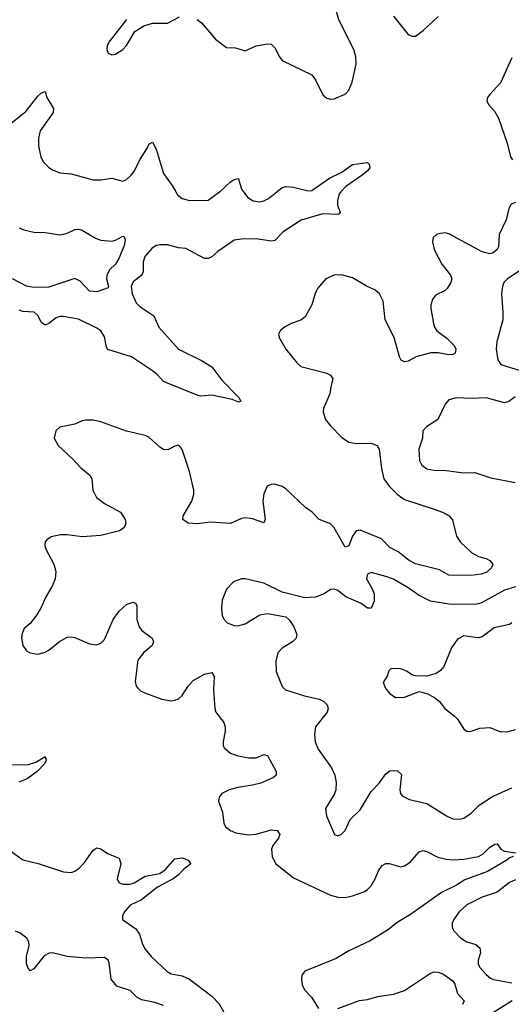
# Model space of a CAD drawing. Header units: inches. Extents: x 1843162 to 1959474, y 907081 to 1016326.
# Tile 681 of 684: x 1952233 to 1954886, y 1005612 to 1010931. Entities that reach past the tile are written whole.
import ezdxf

# ---------------------------------------------------------------- set-up
doc = ezdxf.new("R2010")
doc.units = ezdxf.units.IN
doc.header["$MEASUREMENT"] = 0
doc.layers.add('B9050', color=7, linetype='Continuous')
doc.layers.add('B9051', color=7, linetype='Continuous')

msp = doc.modelspace()

# ---------------------------------------------------------------- linework, layer by layer
at = {"layer": 'B9050', "color": 5}
for points, elevation in [([(1953966.7, 1010000), (1953958, 1009990), (1953948.5, 1009951.5), (1953949, 1009929), (1953963, 1009890), (1953957.4, 1009882.6), (1953950, 1009878.4), (1953870, 1009882.5), (1953753.1, 1009846.9), (1953655.5, 1009784.5), (1953610, 1009737.6), (1953590, 1009733.3), (1953510, 1009747.2), (1953430, 1009744.9), (1953390, 1009738.7), (1953302.4, 1009677.6), (1953270, 1009649.4), (1953250, 1009639.7), (1953230, 1009640.8), (1953130, 1009693.8), (1953090, 1009697.9), (1953030, 1009714.9), (1952990, 1009714.8), (1952970, 1009709.9), (1952945.3, 1009694.7), (1952908.8, 1009651.2), (1952899.7, 1009620.3), (1952900.2, 1009570), (1952892.2, 1009550), (1952844.8, 1009515.2), (1952833.7, 1009490), (1952840.4, 1009450), (1952861.3, 1009401.3), (1952880.6, 1009380.6), (1952956.9, 1009330), (1952984, 1009270), (1953090, 1009150.1), (1953213.7, 1009090), (1953270, 1009055.2), (1953323.1, 1008983.1), (1953414.9, 1008890), (1953426, 1008870), (1953415.6, 1008864.4), (1953379, 1008879), (1953270, 1008902.2), (1953210, 1008896.8), (1953190, 1008902), (1953022.4, 1008970), (1953010, 1008975.7), (1952974.6, 1009014.6), (1952950, 1009034), (1952836.2, 1009110), (1952708.4, 1009148.4), (1952701.5, 1009161.5), (1952690, 1009217.8), (1952670, 1009249.8), (1952650, 1009264.4), (1952550, 1009313.7), (1952467.6, 1009327.6), (1952450, 1009327.7), (1952430, 1009320.3), (1952390, 1009289), (1952370, 1009280.7), (1952350, 1009295.6), (1952330, 1009332.1), (1952310.4, 1009350.4), (1952250, 1009355), (1952230, 1009362.3)], 480), ([(1953076.4, 1010000), (1953085.1, 1009985.1), (1953110, 1009964.9), (1953150, 1009954.2), (1953250, 1009956.2), (1953311.4, 1010000)], 480), ([(1953441.5, 1010000), (1953464.9, 1009970), (1953492.7, 1009952.7), (1953530, 1009947.3), (1953550, 1009951.3), (1953576.2, 1009963.8), (1953620.8, 1010000)], 480), ([(1954910, 1009942.9), (1954885.1, 1009934.9), (1954873.8, 1009910), (1954858.6, 1009850), (1954820.7, 1009770), (1954816.7, 1009703.3), (1954810.9, 1009689.1), (1954789.3, 1009670.7), (1954770, 1009666.1), (1954730, 1009675.8), (1954550, 1009773.7), (1954530, 1009778.3), (1954503.8, 1009776.2), (1954482.8, 1009770), (1954465.4, 1009754.6), (1954460.3, 1009730), (1954470.3, 1009690), (1954512.2, 1009610), (1954559.1, 1009550), (1954564.9, 1009530), (1954560.3, 1009510), (1954541.2, 1009478.8), (1954530, 1009468), (1954476.9, 1009443.1), (1954460.4, 1009419.6), (1954452.8, 1009390), (1954452.8, 1009370), (1954466, 1009290), (1954472, 1009270), (1954484.9, 1009250), (1954539.1, 1009210), (1954578.8, 1009170), (1954587.3, 1009150), (1954582.8, 1009130), (1954570, 1009122), (1954550, 1009119.7), (1954491.4, 1009131.4), (1954451.3, 1009131.3), (1954373, 1009110), (1954330, 1009086.6), (1954310, 1009082.4), (1954292.2, 1009092.2), (1954282.4, 1009110), (1954254.3, 1009214.3), (1954204.9, 1009310), (1954195.5, 1009410), (1954175.7, 1009450), (1954150, 1009471.4), (1954108.2, 1009490), (1954030, 1009535.8), (1953970, 1009553), (1953930, 1009549.7), (1953886, 1009530), (1953840.9, 1009479.1), (1953827.8, 1009452.2), (1953810.2, 1009390), (1953774.2, 1009325.8), (1953750, 1009307.7), (1953699.1, 1009290), (1953663, 1009270), (1953639.3, 1009250), (1953630.4, 1009230), (1953634.4, 1009210), (1953670.3, 1009150), (1953730, 1009074.9), (1953750, 1009056.4), (1953890, 1009020.5), (1953910.8, 1009010), (1953924, 1008990), (1953911.8, 1008948.2), (1953906.7, 1008910), (1953873.6, 1008830), (1953870.2, 1008810), (1953884, 1008770), (1953910, 1008735.8), (1953970, 1008674.6), (1954010, 1008649), (1954050, 1008642), (1954130, 1008643.1), (1954161.6, 1008630), (1954172.9, 1008610), (1954185.8, 1008505.8), (1954198.4, 1008450), (1954226.5, 1008410), (1954270, 1008367), (1954310, 1008338.2), (1954470, 1008286.9), (1954514.8, 1008270), (1954550.3, 1008250.3), (1954568.8, 1008228.8), (1954590, 1008141), (1954610, 1008110.8), (1954674, 1008050), (1954710, 1008030.4), (1954750, 1008020.5), (1954770.7, 1008010), (1954787.7, 1007990), (1954780.4, 1007970), (1954754.5, 1007945.5), (1954724.7, 1007935.3), (1954669, 1007929), (1954549.8, 1007929.8), (1954499.2, 1007959.2), (1954370, 1007991.1), (1954335.6, 1008010), (1954276.2, 1008056.2), (1954230, 1008078.7), (1954185.9, 1008125.9), (1954070, 1008172.5), (1954050, 1008168.6), (1954041.2, 1008158.8), (1954030, 1008141.3), (1954010, 1008089.2), (1953990, 1008081.2), (1953930, 1008186.4), (1953910, 1008207.2), (1953850, 1008229.8), (1953810.9, 1008270), (1953776, 1008296), (1953670, 1008395.8), (1953650, 1008409.8), (1953610, 1008421.8), (1953590, 1008420.4), (1953569.1, 1008410.9), (1953550.3, 1008370), (1953545.4, 1008330), (1953558.5, 1008230), (1953550, 1008212), (1953490, 1008233.5), (1953450, 1008239.2), (1953430, 1008236.4), (1953370, 1008208.8), (1953263.4, 1008216.6), (1953190, 1008206.6), (1953142, 1008210), (1953112.7, 1008230), (1953114.5, 1008250), (1953161.7, 1008330), (1953172.5, 1008367.5), (1953172.8, 1008390), (1953150, 1008489.3), (1953109.7, 1008609.7), (1953101.3, 1008621.3), (1953090, 1008631.6), (1953070, 1008627.6), (1953032.7, 1008607.3), (1953010, 1008608.9), (1952990, 1008620.8), (1952930, 1008675.6), (1952910, 1008685.1), (1952810, 1008708.5), (1952670, 1008758.3), (1952630, 1008766.6), (1952590, 1008768), (1952570, 1008764.2), (1952530, 1008745.6), (1952450, 1008729.3), (1952427.3, 1008710), (1952418.8, 1008670), (1952440.7, 1008630), (1952518, 1008558), (1952562, 1008510), (1952612.2, 1008470), (1952622.6, 1008450), (1952628.3, 1008388.3), (1952647.2, 1008350), (1952690, 1008318), (1952776.4, 1008270), (1952801.6, 1008230), (1952804.9, 1008210), (1952802, 1008198), (1952794.4, 1008185.6), (1952771, 1008170), (1952670, 1008143.9), (1952570, 1008137.7), (1952490, 1008147.9), (1952452.3, 1008147.7), (1952403.4, 1008136.6), (1952379.3, 1008120.7), (1952370.4, 1008110), (1952368.8, 1008090), (1952374, 1008070), (1952417.6, 1007990), (1952428.5, 1007950), (1952424.9, 1007910), (1952408.9, 1007870), (1952372.2, 1007810), (1952350, 1007759), (1952324.7, 1007715.3), (1952290, 1007669.2), (1952257.3, 1007642.7), (1952245.5, 1007614.5), (1952243, 1007590), (1952250.5, 1007550.5), (1952270, 1007522), (1952290, 1007511), (1952330, 1007502.8), (1952370, 1007514), (1952390, 1007524.9), (1952447.9, 1007572.1), (1952490, 1007594.6), (1952510, 1007597.4), (1952530, 1007593.1), (1952610, 1007559.5), (1952650, 1007554), (1952670, 1007563.1), (1952690, 1007583), (1952737.2, 1007690), (1952770, 1007735.8), (1952810, 1007772.4), (1952843.5, 1007783.5), (1952858, 1007778), (1952865.5, 1007765.5), (1952865.3, 1007690), (1952877.4, 1007650), (1952891.3, 1007631.3), (1952948, 1007590), (1952954.9, 1007570), (1952948, 1007550), (1952900.3, 1007510), (1952870.3, 1007470), (1952855.8, 1007355.8), (1952862.4, 1007330), (1952870, 1007319.1), (1952885.3, 1007305.2), (1952911.7, 1007291.7), (1953000.5, 1007260.5), (1953050, 1007251.6), (1953070, 1007254.3), (1953090, 1007262.3), (1953110, 1007280.3), (1953141.8, 1007330), (1953170, 1007360.8), (1953230, 1007394.9), (1953270, 1007404), (1953283.4, 1007383.4), (1953278.7, 1007310), (1953286.2, 1007210), (1953291.6, 1007190), (1953334.2, 1007134.2), (1953341.3, 1007110), (1953342.4, 1007090), (1953330.3, 1007030), (1953330.4, 1007010), (1953337, 1006997), (1953370, 1006969), (1953410, 1006954.7), (1953470, 1006942.9), (1953510, 1006943.2), (1953550, 1006961.3), (1953570, 1006955.5), (1953617.6, 1006870), (1953616.4, 1006850), (1953602.8, 1006837.2), (1953533.8, 1006806.2), (1953490, 1006794.9), (1953410, 1006783.5), (1953364, 1006770), (1953324.4, 1006750), (1953308.7, 1006730), (1953306.7, 1006710), (1953327.2, 1006650), (1953334, 1006590), (1953344.4, 1006570), (1953370.2, 1006550.2), (1953399, 1006539), (1953467.4, 1006527.4), (1953510, 1006531.1), (1953590, 1006554.3), (1953622, 1006550), (1953637.4, 1006530), (1953629, 1006510), (1953599.7, 1006470), (1953592.4, 1006450), (1953596.5, 1006410), (1953612.9, 1006372.9), (1953710, 1006294.2), (1953910, 1006202.3), (1953950, 1006190.3), (1953990, 1006188.8), (1954030, 1006197), (1954090, 1006220.3), (1954110, 1006232.2), (1954130, 1006252.7), (1954152.4, 1006290), (1954170, 1006333.4), (1954190, 1006362.4), (1954210, 1006372), (1954228.1, 1006371.9), (1954290, 1006354.9), (1954310, 1006359.5), (1954339.8, 1006380.2), (1954390, 1006435.8), (1954410, 1006442), (1954430, 1006437), (1954490, 1006407), (1954535.3, 1006395.3), (1954571.7, 1006391.7), (1954630, 1006395.3), (1954710, 1006411), (1954735.1, 1006424.9), (1954770, 1006461.3), (1954796.9, 1006476.9), (1954810, 1006478), (1954830.3, 1006450), (1954850, 1006438.8), (1954910.6, 1006430)], 520), ([(1952230, 1009806.6), (1952255.4, 1009795.4), (1952310, 1009783.1), (1952370, 1009780.3), (1952448.7, 1009768.7), (1952485.3, 1009774.7), (1952530, 1009796.4), (1952550, 1009799.5), (1952570, 1009793.4), (1952642.8, 1009750), (1952670, 1009740.4), (1952730, 1009734.4), (1952750, 1009739.3), (1952790, 1009762), (1952796.7, 1009756.7), (1952802, 1009742), (1952796.5, 1009710), (1952770, 1009643.7), (1952750.2, 1009610), (1952719.5, 1009580.5), (1952703.7, 1009550), (1952702, 1009530), (1952712.7, 1009490), (1952710, 1009482), (1952650, 1009460.9), (1952610, 1009464.8), (1952558.7, 1009518.7), (1952530, 1009532.3), (1952390, 1009485.8), (1952310, 1009484.2), (1952270, 1009491.3), (1952193.5, 1009530)], 460), ([(1954940.3, 1009579.7), (1954865.3, 1009530), (1954845.7, 1009510), (1954838.3, 1009490), (1954832.8, 1009450), (1954841.6, 1009350), (1954840.7, 1009310), (1954809.1, 1009190), (1954804, 1009150), (1954813.8, 1009093.8), (1954830, 1009067.2), (1954935.2, 1009035.2)], 540), ([(1954906.6, 1008893.4), (1954872.6, 1008867.4), (1954850, 1008860.7), (1954750, 1008887.7), (1954670, 1008884.9), (1954591.5, 1008888.5), (1954550, 1008877.6), (1954530, 1008853.2), (1954490.4, 1008770), (1954428.7, 1008731.3), (1954408.9, 1008710), (1954406.7, 1008670), (1954387.9, 1008610), (1954390.3, 1008550), (1954404, 1008524), (1954430, 1008504.9), (1954470, 1008497.3), (1954535.8, 1008495.8), (1954630, 1008482.6), (1954690, 1008484.4), (1954776.5, 1008456.5), (1954907.3, 1008430)], 540), ([(1954910, 1007867.7), (1954850, 1007849.4), (1954730, 1007782.5), (1954710, 1007775.5), (1954689.3, 1007770.7), (1954550, 1007772.7), (1954450, 1007790.4), (1954390, 1007820.2), (1954330, 1007862.4), (1954250, 1007908), (1954210, 1007923.5), (1954130, 1007944.2), (1954110, 1007936.2), (1954104.7, 1007910), (1954136, 1007856), (1954145.4, 1007830), (1954145.4, 1007790), (1954130, 1007751.6), (1954110, 1007752.4), (1954076.8, 1007776.8), (1953993.7, 1007813.7), (1953950, 1007846.3), (1953930, 1007854.5), (1953910, 1007852.7), (1953876, 1007830), (1953830, 1007811.8), (1953772.3, 1007807.7), (1953650, 1007838.9), (1953550, 1007887.6), (1953450, 1007909.5), (1953430, 1007909.5), (1953386.2, 1007893.8), (1953350, 1007854), (1953325.3, 1007794.7), (1953321.3, 1007750), (1953326.4, 1007710), (1953337.1, 1007690), (1953353.3, 1007673.3), (1953390, 1007658.7), (1953410, 1007657), (1953450, 1007667.2), (1953530, 1007715.8), (1953570, 1007723.1), (1953670, 1007704.9), (1953690, 1007686.8), (1953713, 1007650), (1953728, 1007610), (1953725.5, 1007590), (1953704.9, 1007570), (1953650, 1007535.6), (1953627, 1007510), (1953615.4, 1007464.6), (1953617.4, 1007410), (1953648.9, 1007328.9), (1953667.3, 1007310), (1953770, 1007278.6), (1953850, 1007260.8), (1953872.4, 1007250), (1953892, 1007230), (1953898.7, 1007210), (1953893.4, 1007190), (1953829, 1007111), (1953823.7, 1007070), (1953827.2, 1007030), (1953843.7, 1006990), (1953915.8, 1006890), (1953934, 1006850), (1953941.3, 1006810), (1953939.3, 1006770), (1953931.8, 1006748.2), (1953883.8, 1006670), (1953888.2, 1006630), (1953932, 1006530), (1953950, 1006522.8), (1953970, 1006530.8), (1953989.2, 1006550), (1954017.6, 1006610), (1954070, 1006662.6), (1954130, 1006761.3), (1954173.5, 1006806.5), (1954210, 1006856.3), (1954230, 1006872.7), (1954250, 1006875.5), (1954273, 1006873), (1954293, 1006853), (1954285.3, 1006770), (1954288.5, 1006750), (1954297.4, 1006737.4), (1954337.6, 1006717.6), (1954430, 1006696.9), (1954536.4, 1006630), (1954570, 1006613.8), (1954608.6, 1006611.4), (1954630, 1006617.8), (1954670, 1006644.6), (1954712.4, 1006687.6), (1954785.6, 1006734.4), (1954890, 1006780.4)], 540), ([(1954890, 1007671.6), (1954877.3, 1007662.7), (1954794.3, 1007645.7), (1954730, 1007597.1), (1954710, 1007591.6), (1954692.5, 1007592.5), (1954630, 1007602.9), (1954596.4, 1007583.6), (1954563.4, 1007536.6), (1954523.1, 1007436.9), (1954504.6, 1007415.4), (1954480.7, 1007399.3), (1954430, 1007385.1), (1954370, 1007386), (1954350, 1007392), (1954324, 1007410), (1954290, 1007424.5), (1954250, 1007426.6), (1954236.8, 1007423.2), (1954226, 1007414), (1954216.3, 1007383.7), (1954194.8, 1007350), (1954210, 1007316), (1954230, 1007290.8), (1954262, 1007270), (1954309.3, 1007270.7), (1954390, 1007301), (1954430, 1007290.7), (1954471.3, 1007270), (1954498, 1007250), (1954527.7, 1007210), (1954578, 1007170), (1954597.3, 1007150), (1954630, 1007098), (1954650, 1007086), (1954670, 1007086.8), (1954715.9, 1007104.1), (1954770, 1007106.4), (1954830, 1007083.8), (1954870, 1007084.9), (1954910, 1007096.5)], 560), ([(1952190, 1006907.7), (1952275.3, 1006904.7), (1952319.5, 1006920.5), (1952370, 1006950.4), (1952375.5, 1006930), (1952367.4, 1006910), (1952327.2, 1006870), (1952274, 1006830), (1952227.4, 1006812.6)], 480), ([(1952130, 1006480.3), (1952250, 1006392.9), (1952332.5, 1006372.5), (1952470, 1006326.7), (1952510, 1006324), (1952530, 1006330.3), (1952553.1, 1006346.9), (1952582.3, 1006377.7), (1952630, 1006444.9), (1952650, 1006458), (1952670, 1006452.4), (1952710, 1006424.4), (1952770, 1006400.7), (1952779.5, 1006370), (1952758.4, 1006290), (1952767.3, 1006270), (1952790, 1006261.7), (1952830, 1006261.6), (1952850, 1006267.8), (1952910, 1006304.7), (1952990, 1006318.2), (1953020.4, 1006339.6), (1953070, 1006398), (1953110, 1006402.3), (1953143, 1006390), (1953156.3, 1006370), (1953118.7, 1006341.3), (1953087.9, 1006310), (1953061.5, 1006290), (1952976, 1006244), (1952890, 1006176.3), (1952830, 1006146.6), (1952796.8, 1006110), (1952787.3, 1006090), (1952788.3, 1006070), (1952860.1, 1006020.1), (1952879.8, 1005990), (1952896, 1005936), (1952910, 1005909), (1952942.2, 1005870), (1953028.8, 1005788.8), (1953050, 1005777.3), (1953110, 1005766.4), (1953150, 1005748.4), (1953270, 1005655.3), (1953310, 1005614.7), (1953335.5, 1005570)], 480), ([(1954896.3, 1006410), (1954877.2, 1006402.8), (1954862.4, 1006390), (1954758, 1006330), (1954636.3, 1006283.7), (1954590, 1006255.8), (1954510, 1006216.7), (1954342.8, 1006097.2), (1954270, 1006053.1), (1954224.3, 1006015.7), (1954124.4, 1005955.6), (1954010, 1005900.3), (1953941, 1005859), (1953772.4, 1005790), (1953756.5, 1005770), (1953753.7, 1005750), (1953757.7, 1005717.7), (1953770.4, 1005690), (1953807.8, 1005650), (1953845.5, 1005590)], 520), ([(1954910, 1006284.5), (1954877.4, 1006270), (1954810, 1006218.5), (1954730, 1006191.4), (1954645.7, 1006150), (1954603.1, 1006110), (1954576.4, 1006070), (1954567.7, 1006050), (1954566.8, 1006030), (1954574.8, 1006010), (1954614, 1005970), (1954646.8, 1005950), (1954695.5, 1005935.5), (1954716.4, 1005916.4), (1954719.6, 1005890), (1954708, 1005850), (1954706.9, 1005830), (1954716.5, 1005810), (1954750, 1005772.2), (1954773.4, 1005753.4), (1954790, 1005746.5), (1954890, 1005727.2)], 540), ([(1953010, 1005604.8), (1952961.7, 1005621.7), (1952890, 1005636.1), (1952864.8, 1005650), (1952830, 1005686.5), (1952757.1, 1005710), (1952727.3, 1005747.3), (1952715.2, 1005835.2), (1952710, 1005850.7), (1952690, 1005865.6), (1952590, 1005860.5), (1952490, 1005870.3), (1952410, 1005890.3), (1952391.7, 1005888.3), (1952365.8, 1005874.2), (1952310, 1005803.5), (1952290, 1005793.3), (1952276.9, 1005810), (1952269.9, 1005830), (1952269.9, 1005870), (1952284.3, 1005930), (1952282.7, 1005950), (1952271.1, 1005970), (1952236.3, 1005996.3), (1952210, 1006007.8)], 480), ([(1953950, 1005589.1), (1954067.2, 1005632.8), (1954110, 1005637.1), (1954166.2, 1005653.8), (1954250, 1005667.5), (1954310, 1005686.8), (1954450, 1005779.5), (1954470, 1005787.2), (1954490, 1005786), (1954517, 1005777), (1954570, 1005739.5), (1954580.9, 1005720.9), (1954595.2, 1005670), (1954631.4, 1005630), (1954622.4, 1005610)], 520), ([(1954892, 1005630), (1954790, 1005567.2)], 540)]:
    msp.add_lwpolyline(points, dxfattribs=dict(at, elevation=elevation))
at = {"layer": 'B9051', "color": 5}
for points, elevation in [([(1953190, 1010932.1), (1953214.4, 1010914.4), (1953290, 1010824.9), (1953350, 1010779.5), (1953398.3, 1010778.3), (1953450, 1010763.1), (1953510, 1010788.8), (1953570, 1010800.5), (1953590, 1010798.8), (1953610, 1010778.8), (1953634.9, 1010730), (1953650, 1010710.6), (1953810, 1010632), (1953830, 1010605.5), (1953870, 1010524.9), (1953890, 1010507.4), (1953910, 1010501.5), (1953930, 1010502.4), (1953990, 1010527.9), (1954010, 1010550.4), (1954027.5, 1010592.5), (1954049, 1010690), (1954046.9, 1010730), (1954037, 1010770), (1953956.1, 1010930), (1953931.7, 1011010)], 520), ([(1952809.3, 1010930.7), (1952713.4, 1010810), (1952705, 1010790), (1952703.1, 1010770), (1952710.4, 1010750.4), (1952730, 1010741.3), (1952750, 1010743.7), (1952789.4, 1010770), (1952810, 1010790.5), (1952854.1, 1010865.9), (1952902.2, 1010897.8), (1952950, 1010911.5), (1953030, 1010911.6), (1953094.7, 1010945.3)], 520), ([(1954251.4, 1010950), (1954330, 1010850.3), (1954350, 1010840.9), (1954370, 1010842.3), (1954410, 1010871.5), (1954492, 1010948)], 520), ([(1954890, 1010725.2), (1954828.2, 1010590), (1954770, 1010526.6), (1954758.4, 1010510), (1954754.9, 1010490), (1954766, 1010470), (1954795.8, 1010435.8), (1954817.8, 1010397.8), (1954863.7, 1010263.7), (1954882, 1010190), (1954892.9, 1010172.9)], 520), ([(1952187.6, 1010372.4), (1952265.8, 1010434.2), (1952330, 1010517.3), (1952350, 1010536), (1952370, 1010542.8), (1952380.2, 1010510), (1952416.1, 1010450), (1952413.4, 1010430), (1952343.9, 1010330), (1952333.7, 1010290), (1952334.8, 1010250), (1952347.2, 1010187.2), (1952361.2, 1010161.2), (1952390, 1010132), (1952410, 1010118.7), (1952450, 1010103.1), (1952510, 1010097.6), (1952630, 1010065.7), (1952670, 1010065.7), (1952730, 1010073.6), (1952790, 1010058.7), (1952810, 1010066.7), (1952835.4, 1010090), (1952850, 1010110.4), (1952882.3, 1010177.7), (1952922.5, 1010237.5), (1952930, 1010257.3), (1952950, 1010268.2), (1952970, 1010230.4), (1953010, 1010098.9), (1953055.7, 1010035.7), (1953076.4, 1010000)], 480), ([(1953620.8, 1010000), (1953650, 1010023.7), (1953670, 1010030.3), (1953710, 1010026), (1953790, 1010005.3), (1953810, 1010007.2), (1953904.8, 1010075.2), (1953972.4, 1010107.6), (1954030, 1010147.7), (1954110, 1010158.8), (1954118.8, 1010150), (1954122, 1010130), (1954110, 1010113.2), (1954081, 1010090), (1953993, 1010030), (1953966.7, 1010000)], 480), ([(1953311.4, 1010000), (1953316.4, 1010003.6), (1953370, 1010054), (1953390, 1010066.7), (1953410, 1010072.4), (1953414.8, 1010070), (1953430, 1010014.8), (1953441.5, 1010000)], 480)]:
    msp.add_lwpolyline(points, dxfattribs=dict(at, elevation=elevation))

doc.saveas('drawing.dxf')
